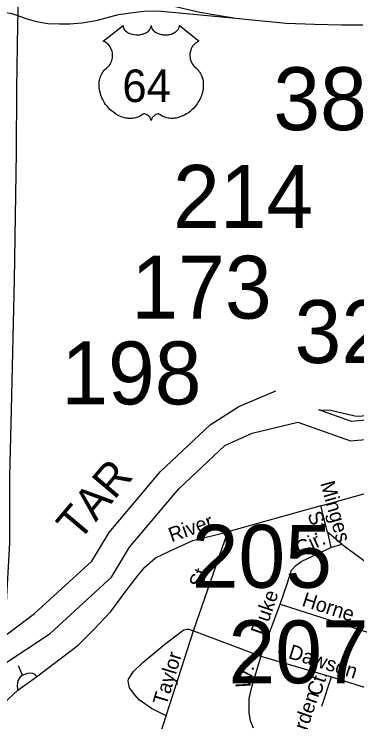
# Model space of a CAD drawing. Extents: x 2220236 to 2384410, y 720751 to 894131.
# Drawn here: x 2349785 to 2352021, y 803454 to 808068 of the extents above; entities that cross this region are included whole.
import ezdxf

# ---------------------------------------------------------------- set-up
doc = ezdxf.new("R2010")
doc.units = 0
doc.layers.add('Default', color=7, linetype='Continuous')

msp = doc.modelspace()

# ---------------------------------------------------------------- linework, layer by layer
at = {"layer": 'Default'}
for p, q in [((2351786.5, 804863.1), (2351178.8, 804691.8)), ((2351828.5, 804691.5), (2351786.5, 804863.1)), ((2350954.6, 804047.4), (2351178.8, 804691.8)), ((2351923.6, 804612.8), (2351828.5, 804691.5)), ((2351828.5, 804691.5), (2351849.9, 804590)), ((2351849.9, 804590), (2351923.6, 804612.8)), ((2351393.8, 803882.9), (2351520.4, 804220.2)), ((2351520.4, 804220.2), (2352479.7, 803913.8)), ((2350777.4, 803493.3), (2350954.6, 804047.4)), ((2350954.6, 804047.4), (2351393.8, 803882.9)), ((2351393.8, 803882.9), (2351855.9, 803746.3)), ((2349838.6, 803757.9), (2349813.8, 803819.8)), ((2349809.7, 803659.7), (2349930.6, 803747.1)), ((2351792.2, 803555.6), (2351855.9, 803746.3)), ((2351855.9, 803746.3), (2352379.7, 803580.6)), ((2350667.5, 803150.1), (2350777.4, 803493.3))]:
    msp.add_line(p, q, dxfattribs=at)
for points in [[(2349820, 808464.1), (2349807.5, 808000.2), (2349800.4, 807584.2), (2349797.5, 807166.3), (2349785.5, 806336.4), (2349765.7, 805488.5), (2349755, 805050.7), (2349754.1, 804620.7), (2349731.3, 804194.5), (2349228.4, 804118.6), (2348693.6, 804028.1), (2348196.6, 803956.2), (2347703.8, 803872.3), (2347190.8, 803792.1), (2346700, 803718.2)], [(2349908.8, 808440.9), (2349976, 808407.4), (2350162.3, 808328.4), (2350510.3, 808205.3), (2350689.2, 808153.1), (2350911.3, 808100.9), (2350996.2, 808081.6), (2351124.4, 808059.2), (2351231.6, 808040.8)], [(2349701, 808088), (2349729.1, 808079.8), (2349761.8, 808073.8), (2349770.3, 808071.3), (2349801.9, 808061.9), (2349867.3, 808038.1), (2349931.3, 808020.3), (2350005.6, 808006.9), (2350079.9, 808003.9), (2350148.3, 808005.4), (2350227.1, 808011.3), (2350320.6, 808026.2), (2350466.1, 808066.8), (2350543.5, 808077.5), (2350630.7, 808087.3), (2350722, 808089), (2351231.6, 808040.8)], [(2351231.6, 808040.8), (2351358.4, 808027.9), (2351559.7, 808010), (2351744.5, 808002.5), (2351920.4, 807998), (2352060.2, 807998)], [(2351336.6, 805336), (2351635.6, 805407.3), (2351978.6, 805286.8), (2352394.7, 805323.4), (2353100.7, 805483.5), (2353340.6, 805644.3), (2353537.7, 805846), (2353619.7, 805970.8), (2353616.6, 806203.7), (2353599.6, 806278.5), (2353647.6, 806405.2), (2354119.6, 806644.4)], [(2351986.6, 805413.1), (2351773.5, 805487.9), (2351851.8, 805485.7), (2352007.1, 805449.4), (2352034.3, 805446.2), (2352055, 805448.1), (2352630, 805553.7), (2352654.8, 805561.1), (2352861.9, 805648.4), (2352892.7, 805667), (2352907.4, 805681.8), (2352919.3, 805699), (2352942.9, 805758.1), (2352989.7, 805709.8), (2353013.5, 805691.8), (2353032.3, 805683), (2353052.6, 805677.5), (2353073.1, 805675.7), (2353088.3, 805691.6), (2353107.4, 805682.8), (2353167.5, 805679.9), (2353045, 805600.1), (2352368.8, 805446.7), (2351986.6, 805413.1)], [(2351250.5, 805509.8), (2351491.6, 805611.5)], [(2347026.6, 802229.4), (2347044.5, 802798.9), (2347081.6, 803279.1), (2347145, 803456.8), (2347272.5, 803671.4), (2347440.8, 803784), (2347674.5, 803841.8), (2348352, 803791.8), (2348880, 803607.9), (2349349.9, 803748.8), (2349590.3, 803915.3), (2349918.1, 804160.3), (2350291.5, 804501.6), (2350403.8, 804688.8), (2350738.9, 805085), (2351063.4, 805390.8), (2351250.5, 805509.8)], [(2347190.2, 802242), (2347208.4, 802789.9), (2347243.5, 803244.7), (2347294.1, 803386.7), (2347394.6, 803555.7), (2347508.1, 803631.7), (2347688.5, 803676.3), (2348329.1, 803629), (2348836.9, 803523.4), (2349014.8, 803482.7), (2349405.8, 803624.9), (2350018.9, 804030.2), (2350419.8, 804396.7), (2350537.6, 804593), (2350858.2, 804972), (2351160, 805256.4), (2351336.6, 805336)], [(2351786.5, 804863.1), (2352386.3, 805030.2), (2352695.3, 805107.9), (2352811.1, 805129.2), (2352916.8, 805136.5)], [(2349930.6, 803747.1), (2350201.9, 803954.2), (2350304.8, 804055.5), (2350415.4, 804172.2), (2350519.7, 804314.2), (2350593.3, 804410.1), (2350637.8, 804461.4), (2350706.9, 804522.3), (2350798.4, 804567.2), (2350951.6, 804637.1), (2351178.8, 804691.8)], [(2351520.4, 804220.2), (2351566.8, 804354.5), (2351593.6, 804442.8), (2351623.3, 804473.3), (2351656.9, 804499.7), (2351849.9, 804590)], [(2351923.6, 804612.8), (2352518.5, 804174.1), (2352536.8, 804158.4), (2352547, 804142.4), (2352553.2, 804124.5), (2352479.7, 803913.8)], [(2350777.4, 803493.3), (2350680.8, 803540.2), (2350600.2, 803597.2), (2350571.7, 803630.8), (2350537.2, 803676.4), (2350528.7, 803718.3), (2350530.5, 803732.4), (2350563.9, 803782.8), (2350623.3, 803841.4), (2350767.7, 803961.1), (2350866.8, 804036.2), (2350892.5, 804054.7), (2350908.5, 804058.7), (2350922.5, 804058.9), (2350954.6, 804047.4)], [(2351393.8, 803882.9), (2351333.9, 803679.2), (2351316.8, 803605.6), (2351316.8, 803513.2), (2351323.6, 803461.9), (2351344, 803414.2)], [(2349838.6, 803757.9), (2349874.3, 803770.4), (2349894.2, 803772.6), (2349904.3, 803770.8), (2349918.3, 803765), (2349930.6, 803747.1)], [(2349838.6, 803757.9), (2349822.6, 803741.9), (2349810.9, 803725.8), (2349807.1, 803709.6), (2349805.4, 803683.6), (2349809.7, 803659.7)], [(2349422.3, 803375.7), (2349494.3, 803406.9), (2349553.1, 803446.5), (2349680.3, 803542.6), (2349809.7, 803659.7)]]:
    msp.add_lwpolyline(points, dxfattribs=at)
msp.add_lwpolyline([(2350495.1, 807994), (2350495.4, 807988.7), (2350496.7, 807982.4), (2350497.7, 807979.1), (2350500.6, 807972.9), (2350505.5, 807965.5), (2350512.3, 807958.3), (2350520, 807952), (2350525.1, 807948.7), (2350533.9, 807943.9), (2350543.9, 807939.8), (2350554.9, 807936.6), (2350566.3, 807934.3), (2350578.6, 807932.9), (2350590.9, 807932.7), (2350604.1, 807933.7), (2350618.7, 807936.5), (2350625.4, 807938.2), (2350632.9, 807940.8), (2350639.9, 807943.7), (2350647.6, 807947.8), (2350653.8, 807951.8), (2350658.6, 807955.3), (2350665.4, 807961.8), (2350670.8, 807968.6), (2350673.1, 807972.4), (2350675.1, 807976), (2350677.8, 807983.8), (2350678.6, 807987.2), (2350679.1, 807994.3), (2350679.5, 807988.3), (2350680.1, 807984.6), (2350681.1, 807981), (2350682.7, 807977.1), (2350685.4, 807971.6), (2350688.4, 807967), (2350694.2, 807960.3), (2350697.7, 807956.9), (2350701, 807954.3), (2350709.7, 807948.3), (2350719.9, 807943.1), (2350725, 807940.9), (2350730.1, 807939.1), (2350736.7, 807937.1), (2350743.4, 807935.5), (2350750.1, 807934.4), (2350756.9, 807933.4), (2350763.9, 807932.9), (2350769.6, 807932.7), (2350776.6, 807932.8), (2350783.1, 807933.2), (2350789.7, 807933.9), (2350797, 807935.1), (2350802.8, 807936.4), (2350810.6, 807938.5), (2350817.5, 807941), (2350823.7, 807943.6), (2350831.7, 807947.8), (2350838.1, 807951.8), (2350842.8, 807955.6), (2350848.5, 807960.8), (2350853.8, 807967), (2350856.9, 807971.5), (2350859.1, 807976.1), (2350861.1, 807981), (2350862.4, 807986.1), (2350863, 807990.6), (2350863.1, 807994.4), (2350991.7, 807892), (2350988.7, 807890.8), (2350981.7, 807887.4), (2350976.2, 807884.1), (2350967.3, 807877.9), (2350963.5, 807874.5), (2350959.7, 807870.9), (2350956.2, 807867.1), (2350953.1, 807863.6), (2350949.4, 807858.4), (2350946.1, 807853.2), (2350942.8, 807847.5), (2350940.4, 807842.6), (2350936.5, 807832.2), (2350934.6, 807825.7), (2350933.4, 807820.2), (2350931.8, 807808.7), (2350931.5, 807803.2), (2350931.5, 807797.8), (2350931.8, 807792.1), (2350932.3, 807786.7), (2350933.3, 807781), (2350934.2, 807775.9), (2350935.8, 807769.8), (2350938.1, 807762.6), (2350940.9, 807755.7), (2350946.8, 807744.6), (2350954.3, 807733.2), (2350959.7, 807726.8), (2350965, 807721.3), (2350973, 807714.6), (2350977.3, 807710.8), (2350982.2, 807705.9), (2350990.2, 807696.5), (2350993.5, 807692.1), (2350996.8, 807687.2), (2350999.8, 807682.1), (2351002.9, 807676.6), (2351005.3, 807671.8), (2351009.8, 807660.8), (2351013.1, 807650.1), (2351014.7, 807644.5), (2351017, 807631.9), (2351018, 807625.6), (2351018.9, 807613.3), (2351019, 807598.4), (2351017.8, 807584.3), (2351015.2, 807567.8), (2351013, 807557.9), (2351009.6, 807546.5), (2351006.3, 807536.5), (2351000.5, 807521.8), (2350995.3, 807511.2), (2350988.5, 807498.7), (2350983.9, 807491.2), (2350978.5, 807483.2), (2350971.7, 807473.9), (2350963.8, 807464), (2350954.3, 807453.6), (2350946.6, 807445.9), (2350936.6, 807437), (2350930.5, 807431.9), (2350921.9, 807425.4), (2350910, 807417.5), (2350898.3, 807410.7), (2350888.4, 807405.7), (2350879.6, 807401.9), (2350868.2, 807397.5), (2350849.2, 807392.3), (2350842.3, 807390.8), (2350834.1, 807389.6), (2350826.4, 807388.9), (2350819, 807388.4), (2350809, 807388.4), (2350799, 807389.2), (2350789.6, 807390.5), (2350779.8, 807392.6), (2350769.5, 807395.6), (2350760.2, 807399.3), (2350750.8, 807403.9), (2350734.9, 807413.9), (2350730.3, 807416.4), (2350727.7, 807417.1), (2350721.6, 807417.4), (2350715.8, 807416.1), (2350709.9, 807413.8), (2350706.3, 807411.9), (2350701.6, 807408.8), (2350697.9, 807405.9), (2350693.5, 807401.7), (2350690.5, 807398.2), (2350688.2, 807395.5), (2350683.7, 807388.4), (2350682.1, 807385.1), (2350680.4, 807380.7), (2350678.9, 807374.4), (2350676.9, 807382.4), (2350674.6, 807387.7), (2350671.8, 807392.3), (2350669, 807396.3), (2350664.5, 807401.5), (2350660.5, 807405.3), (2350655.6, 807409.3), (2350650.5, 807412.4), (2350646.3, 807414.5), (2350642.5, 807416), (2350637.9, 807417.1), (2350634.1, 807417.4), (2350631, 807417.4), (2350626.7, 807416.4), (2350620.9, 807412.2), (2350615.4, 807408.4), (2350609.4, 807404.7), (2350602.2, 807400.9), (2350597, 807398.4), (2350590.8, 807396), (2350583.5, 807393.6), (2350575.6, 807391.5), (2350567.4, 807389.9), (2350560.3, 807388.8), (2350552.6, 807388.1), (2350545.7, 807387.9), (2350538.5, 807387.9), (2350531.7, 807388.5), (2350523.9, 807389.2), (2350514.2, 807390.6), (2350506.2, 807392.4), (2350497.6, 807394.7), (2350488.9, 807397.4), (2350479.6, 807401), (2350467.9, 807406.1), (2350459.8, 807410.3), (2350446.9, 807417.7), (2350431.9, 807428.1), (2350420.5, 807437.3), (2350412.2, 807444.8), (2350400, 807457.2), (2350392.8, 807465.4), (2350381.5, 807480), (2350374.3, 807490.5), (2350369.6, 807498.3), (2350362.8, 807510.7), (2350359, 807518.6), (2350354.2, 807530), (2350350.4, 807540.4), (2350347.2, 807550.3), (2350345.5, 807556.6), (2350343, 807567.6), (2350341.5, 807575.4), (2350340.1, 807586.1), (2350339.3, 807597.4), (2350339.1, 807607.9), (2350339.4, 807616.5), (2350340.4, 807626.6), (2350342.1, 807637.3), (2350344.2, 807646.5), (2350346, 807653.1), (2350348.8, 807661.2), (2350352.4, 807670.1), (2350356.6, 807678.6), (2350360.7, 807685.7), (2350365.8, 807693.3), (2350370.8, 807699.7), (2350377.4, 807706.9), (2350384.2, 807713.4), (2350390.5, 807718.5), (2350397.9, 807725.8), (2350401.8, 807730.2), (2350406.4, 807736.3), (2350410.2, 807742), (2350413.1, 807747.1), (2350417, 807754.7), (2350419.4, 807760.3), (2350422.4, 807768.9), (2350423.8, 807775), (2350425.4, 807782.8), (2350426.3, 807790.2), (2350426.7, 807799.4), (2350426.5, 807807), (2350425.5, 807815.9), (2350423.8, 807824.4), (2350421.8, 807831.9), (2350418.6, 807840.4), (2350415.7, 807846.6), (2350410.8, 807855), (2350405.3, 807862.9), (2350399.6, 807869.2), (2350393.9, 807874.9), (2350388.5, 807879.2), (2350383.3, 807882.9), (2350376.7, 807886.9), (2350370.4, 807890), (2350366.5, 807891.6)], close=True, dxfattribs=at)

# ---------------------------------------------------------------- texts
for s, height, p in [('38', 410.1, (2351475.7, 807311.6)), ('64', 212.5, (2350490.8, 807494.7)), ('214', 410.1, (2350821.3, 806674.5)), ('173', 410.1, (2350549.8, 806082.8)), ('322', 410.1, (2351614.1, 805793.4)), ('198', 410.1, (2350092.1, 805523.6)), ('205', 410.1, (2350943.1, 804328)), ('207', 410.1, (2351182.8, 803705.1))]:
    msp.add_text(s, height=height, dxfattribs=at).set_placement(p)
for s, height, rotation, p in [('TAR', 210, 49.7715, (2350206, 804622.4)), ('Minges', 95, 285.6405, (2351781, 805009.7)), ('St.', 95, 291.2006, (2351696.3, 804805.4)), ('River', 95, 19.4463, (2350811.9, 804623.9)), ('Cir.', 95, 25.0743, (2351647.5, 804534)), ('St.', 95, 69.2941, (2351010.8, 804319.6)), ('Duke', 95, 71.123, (2351414.8, 804012.8)), ('Horne', 95, 342.2865, (2351656.6, 804211.1)), ('Dawson', 95, 342.6425, (2351568.1, 803870.6)), ('Taylor', 95, 73.2126, (2350778.3, 803555.7)), ('W.', 95, 78.0337, (2351320.6, 803664.8)), ('Ct.', 95, 71.5287, (2351781.1, 803615.6)), ('Darden', 95, 71.4528, (2351644.1, 803239.2))]:
    msp.add_text(s, height=height, rotation=rotation, dxfattribs=at).set_placement(p)

doc.saveas('drawing.dxf')
